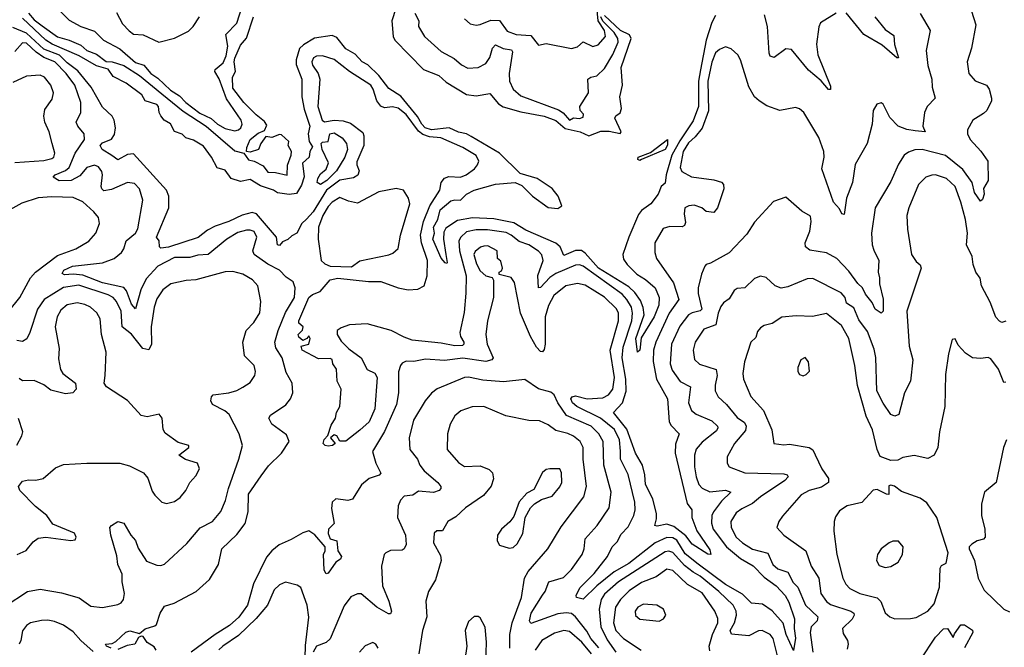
# Model space of a CAD drawing. Extents: x 1771496 to 1971148, y 471553 to 643630.
# Tile 501 of 656: x 1821760 to 1826818, y 628779 to 632001. Entities that reach past the tile are written whole.
import ezdxf

# ---------------------------------------------------------------- set-up
doc = ezdxf.new("R2010")
doc.units = 0

msp = doc.modelspace()

# ---------------------------------------------------------------- linework, layer by layer
at = {"layer": '0CON10XD'}
for points in [[(1821917.7, 632095), (1822015, 631998.2), (1822075, 631966.4), (1822145, 631941.2), (1822190.9, 631895), (1822275, 631850.5), (1822355, 631781.4), (1822398, 631768), (1822433.7, 631725), (1822470, 631700), (1822535, 631639), (1822580.4, 631610.4), (1822614.1, 631575), (1822685, 631520.2), (1822743.7, 631493.7), (1822776.1, 631465), (1822815, 631443.1), (1822865, 631430.9), (1822884.8, 631435.2), (1822896.2, 631445), (1822903.2, 631465), (1822897.8, 631485), (1822822.5, 631595), (1822785, 631696.4), (1822762.1, 631735), (1822764.5, 631745), (1822805, 631779.1), (1822820.4, 631815), (1822829.2, 631865), (1822818.8, 631925), (1822875, 631982.5), (1822905, 632073.5)], [(1823691.7, 632058.3), (1823672.6, 631995), (1823679.4, 631915), (1823686.6, 631895), (1823835.1, 631745.1), (1823914, 631714), (1823950.8, 631680.8), (1824055, 631616.9), (1824105, 631609.3), (1824175, 631621.8), (1824219.5, 631569.5), (1824243.9, 631553.9), (1824335, 631527.2), (1824453.6, 631505), (1824515, 631483.1), (1824561.7, 631441.7), (1824640, 631425), (1824684.1, 631404.1), (1824745, 631428), (1824788.4, 631428.4), (1824845, 631416.9), (1824850.4, 631425), (1824817.5, 631495), (1824821.9, 631508.1), (1824845, 631522), (1824850.9, 631545), (1824843.1, 631605), (1824857.1, 631665), (1824849, 631755), (1824901.5, 631905), (1824892.6, 631922.6), (1824846.1, 631945), (1824765, 632022.6)], [(1824044.4, 632004.4), (1824075, 631980), (1824105, 631972.9), (1824125, 631975.6), (1824180.8, 631999.2), (1824225, 631997.1), (1824265, 631942.3), (1824311.2, 631925), (1824385, 631919.6), (1824425, 631869.4), (1824465, 631877.8), (1824595, 631853.5), (1824625, 631861.1), (1824655, 631887.1), (1824705, 631863.3), (1824731.2, 631871.2), (1824770, 631915), (1824763.4, 631945), (1824731.2, 631995), (1824722.6, 632085)], [(1825335, 632021.6), (1825315, 631986.9), (1825285.8, 631895), (1825256.6, 631743.4), (1825246.7, 631685), (1825246.6, 631555), (1825218.9, 631481.1), (1825150.7, 631379.3), (1825109.5, 631305), (1825080.2, 631205), (1825075, 631162.5), (1825055, 631144), (1825039.4, 631105), (1825001.9, 631055), (1824955, 631020.6), (1824938.6, 631001.4), (1824888.5, 630885), (1824857.5, 630795), (1824861.3, 630771.3), (1824881.2, 630745), (1824930.9, 630695), (1824975, 630667.2), (1825023.6, 630625), (1825044.4, 630575), (1825042.7, 630535), (1825019.8, 630475), (1824952.4, 630367.6), (1824945.4, 630305), (1824934.2, 630295), (1824924.8, 630364.8), (1824967.4, 630485), (1824963.2, 630523.2), (1824948.7, 630558.7), (1824919.8, 630599.8), (1824889.4, 630629.4), (1824733.5, 630725), (1824665, 630802.9), (1824646, 630816), (1824615, 630815.9), (1824555, 630791.2), (1824537, 630835), (1824515, 630854.5), (1824360.7, 630920.7), (1824298.2, 630958.2), (1824195, 630977.8), (1824086.6, 630983.4), (1824009.4, 630970.6), (1823949.8, 630930.2), (1823939.5, 630910.5), (1823936.6, 630875), (1823949.4, 630795), (1823955.9, 630754.1), (1823955, 630750), (1823945, 630753.3), (1823925, 630777.5), (1823882.5, 630875), (1823891.1, 630905), (1823886.7, 630935), (1823907.8, 630975), (1823920.4, 631025), (1823975, 631070.3), (1823995, 631076), (1824025, 631073.6), (1824055.4, 631105), (1824095, 631125.2), (1824205, 631155.9), (1824305, 631165.7), (1824339.3, 631149.3), (1824394.6, 631094.6), (1824475, 631036.9), (1824525, 631031.5), (1824544.2, 631045), (1824525.8, 631095), (1824495, 631134.1), (1824417.8, 631185), (1824331.7, 631211.7), (1824225.6, 631315), (1824079.4, 631400.6), (1824055, 631415.1), (1824015, 631424.1), (1823966.4, 631446.4), (1823875, 631434.7), (1823843.1, 631445), (1823825.1, 631465), (1823804.4, 631504.4), (1823718.1, 631608.1), (1823656.9, 631646.9), (1823604.7, 631714.7), (1823548.8, 631768.8), (1823519.2, 631785), (1823484, 631824), (1823435, 631851.8), (1823390.1, 631910.1), (1823365, 631918.8), (1823275, 631906.2), (1823217.8, 631872.2), (1823197.9, 631852.1), (1823179.9, 631795), (1823180.9, 631770.9), (1823208.9, 631695), (1823210.4, 631605), (1823221.8, 631541.8), (1823251.3, 631455), (1823242, 631415), (1823247.3, 631375), (1823265, 631347.5), (1823251.4, 631325), (1823247.1, 631295), (1823213.8, 631265), (1823221.7, 631195), (1823208.4, 631151.6), (1823181.8, 631108.2), (1823145, 631103.8), (1823085, 631112), (1823063.3, 631125), (1822997.2, 631147.2), (1822945, 631180), (1822895, 631170), (1822846.2, 631186.2), (1822815, 631228), (1822775, 631240), (1822745.6, 631295), (1822705, 631351.4), (1822652.9, 631382.9), (1822614.2, 631394.2), (1822595, 631413.8), (1822555, 631426.7), (1822535, 631466.7), (1822502.5, 631485), (1822485, 631507.5), (1822476.2, 631525), (1822473.8, 631555), (1822465, 631565.8), (1822405, 631584.2), (1822387.5, 631615), (1822306.7, 631675), (1822240, 631710), (1822215, 631746), (1822155, 631764.5), (1822065.3, 631815.3), (1821927.9, 631875), (1821895, 631895.2), (1821775, 632008.5)], [(1821805.6, 632035), (1821835, 632000.5), (1821875, 631969.1), (1821955, 631912.9), (1822015, 631896.4), (1822075, 631870.5), (1822105, 631842.5), (1822155, 631824.5), (1822205, 631786), (1822235, 631784.4), (1822295, 631766.4), (1822375.7, 631715), (1822490.9, 631620.9), (1822600.6, 631530.6), (1822718.8, 631455), (1822865, 631328.1), (1822911.2, 631315), (1822935, 631280.9), (1822964.6, 631274.6), (1823010.4, 631250.4), (1823035, 631217.7), (1823075, 631216.2), (1823135, 631201.9), (1823136.5, 631253.5), (1823155.6, 631305), (1823156.9, 631325), (1823140, 631355), (1823142.5, 631375), (1823105, 631409.1), (1823095, 631412.3), (1823055, 631395.3), (1823025, 631401.4), (1822998.8, 631365), (1822986.2, 631335), (1822945, 631320.9), (1822926.2, 631325), (1822927.8, 631345), (1822945, 631385.7), (1822985, 631418.8), (1823018.1, 631431.9), (1823030, 631460), (1823018.4, 631478.4), (1822975, 631511.8), (1822911.7, 631575), (1822855, 631649.5), (1822854, 631705), (1822869.7, 631735), (1822862.2, 631785), (1822865, 631803.1), (1822895, 631870.4), (1822925, 631905.6), (1822961.9, 632015)], [(1822257.1, 632037.1), (1822289.3, 631979.3), (1822323.2, 631943.2), (1822345, 631925.7), (1822395, 631922.9), (1822475, 631885.8), (1822555, 631905.6), (1822627.8, 631942.2), (1822651.4, 631965), (1822684.5, 632015.5)], [(1826649.4, 632045), (1826670.6, 631975), (1826648.5, 631855), (1826627.1, 631785), (1826635.6, 631725), (1826667.6, 631687.6), (1826726, 631665), (1826739.4, 631645), (1826751.2, 631598.8), (1826751.2, 631585), (1826727.5, 631535), (1826711.5, 631518.5), (1826656, 631485), (1826629.2, 631435), (1826629.4, 631415), (1826642.2, 631385), (1826696.7, 631326.7), (1826732.5, 631275), (1826735.3, 631175), (1826710, 631135), (1826714.4, 631105), (1826705, 631077.5), (1826695, 631070), (1826665, 631113.6), (1826652.3, 631165), (1826605, 631232.5), (1826515, 631303), (1826395, 631334.1), (1826357.3, 631332.7), (1826325, 631321.5), (1826304.1, 631305.9), (1826275, 631260), (1826235, 631170.8), (1826154.5, 631035), (1826136.2, 630905), (1826138.2, 630845), (1826147.9, 630817.9), (1826172.5, 630765), (1826170, 630705), (1826177.3, 630675), (1826176.2, 630645), (1826195.7, 630565.7), (1826195.5, 630505), (1826185, 630493.8), (1826155, 630515.7), (1826139.5, 630549.5), (1826105, 630591.8), (1826090, 630625), (1826065, 630646.5), (1826019.8, 630709.8), (1825957.5, 630775), (1825905, 630804.6), (1825818.6, 630818.6), (1825795.8, 630835), (1825794.4, 630855), (1825818.9, 630915), (1825826.2, 630965), (1825823, 630993), (1825778.3, 631018.3), (1825695, 631090), (1825631.7, 631068.3), (1825535, 630961.4), (1825495, 630899.2), (1825405, 630804.4), (1825308.8, 630751.2), (1825286.2, 630743.8), (1825279.5, 630735), (1825262.1, 630695), (1825244.7, 630625), (1825244.7, 630595), (1825263.5, 630515), (1825255, 630506.5), (1825215, 630496.8), (1825196.4, 630485), (1825151.8, 630428.2), (1825108.3, 630335), (1825101.6, 630235), (1825111.8, 630201.8), (1825153.5, 630143.5), (1825206.3, 630116.3), (1825195.3, 630035), (1825210.4, 629995), (1825235, 629976.7), (1825315, 629942.5), (1825344, 629915), (1825346.2, 629905), (1825338.9, 629891.1), (1825265, 629832.3), (1825235, 629795.6), (1825226.7, 629765), (1825226.9, 629705), (1825234.8, 629654.8), (1825249.2, 629615), (1825265, 629596.5), (1825305, 629577.8), (1825385, 629586.3), (1825412.2, 629575), (1825365, 629528.8), (1825323.2, 629475), (1825314.8, 629455), (1825314.2, 629415.8), (1825323.1, 629385), (1825390.2, 629295), (1825462.9, 629235), (1825527.3, 629197.3), (1825585, 629138.9), (1825645.4, 629095.4), (1825691.7, 629045), (1825710.5, 629010.5), (1825740.5, 628925), (1825738.1, 628875), (1825744.6, 628825.4), (1825735, 628762.5), (1825696.4, 628845), (1825682.4, 628902.4), (1825625, 628966.8), (1825575, 629000), (1825519.4, 629005), (1825472.6, 629052.6), (1825385, 629101.7), (1825245, 629206.8), (1825178.6, 629258.6), (1825135, 629329), (1825115, 629341.9), (1825085, 629342.1), (1825024.7, 629315), (1824889.7, 629210.3), (1824814, 629166), (1824724.7, 629095.3), (1824655, 629026.5), (1824620.8, 629035), (1824618.2, 629045), (1824637.6, 629085), (1824711.5, 629158.5), (1824779.1, 629245), (1824803.8, 629295), (1824829.2, 629320.8), (1824850.1, 629359.9), (1824885, 629398.5), (1824915.4, 629455.4), (1824922.4, 629485), (1824920.8, 629525), (1824885, 629665.7), (1824846.8, 629745), (1824846, 629786), (1824840.6, 629845), (1824815, 629897), (1824742.9, 629955), (1824621.8, 630015), (1824600, 630035), (1824591.9, 630055), (1824598.5, 630065), (1824615, 630069.3), (1824675.2, 630054.8), (1824755, 630059.5), (1824785, 630075.9), (1824807.1, 630105), (1824816.2, 630165), (1824793.9, 630305), (1824836.3, 630455), (1824835.7, 630495), (1824825, 630516.1), (1824765, 630575.7), (1824665, 630637.9), (1824625, 630646.2), (1824564.8, 630635.2), (1824504.1, 630585), (1824476.9, 630533.1), (1824459.8, 630475), (1824460, 630335), (1824455, 630307.5), (1824445, 630295.6), (1824435, 630298.2), (1824415, 630320.5), (1824384.8, 630375), (1824333.1, 630495), (1824302.4, 630652.4), (1824285, 630677.1), (1824223.3, 630693.3), (1824222.5, 630705), (1824235, 630712.5), (1824240, 630725), (1824231.3, 630761.3), (1824214, 630775), (1824212.5, 630815), (1824165, 630839.3), (1824145, 630838.1), (1824127.6, 630832.4), (1824099.7, 630810.3), (1824093.8, 630795), (1824106.9, 630746.9), (1824125, 630712.5), (1824155, 630685.5), (1824187.5, 630677.5), (1824193.3, 630663.3), (1824194.5, 630575.5), (1824163.9, 630455), (1824155.3, 630384.7), (1824162.2, 630335), (1824192.7, 630265), (1824185, 630254.1), (1824153.8, 630246.2), (1824036.8, 630263.2), (1823941.7, 630251.7), (1823845, 630258), (1823785, 630246.9), (1823745, 630248.2), (1823725, 630238.6), (1823715.6, 630225), (1823706.2, 630193.8), (1823705.9, 630085), (1823695.9, 630025), (1823633.8, 629886.2), (1823572.9, 629785), (1823588.9, 629725), (1823615, 629673.3), (1823606.7, 629663.3), (1823556, 629645), (1823516.1, 629613.9), (1823470, 629540), (1823445, 629532.5), (1823385, 629541.2), (1823366.2, 629525), (1823362.1, 629492.1), (1823375.5, 629415), (1823346.7, 629385), (1823344, 629364), (1823355, 629336.7), (1823390, 629325), (1823393.8, 629273.8), (1823413.8, 629245), (1823407.7, 629232.3), (1823385, 629216.2), (1823345, 629160), (1823335, 629156), (1823324.7, 629175), (1823320.9, 629255), (1823330, 629275), (1823328.8, 629295), (1823277.1, 629357.1), (1823245, 629376.7), (1823215, 629367.7), (1823155, 629331.9), (1823093.8, 629305), (1823055.4, 629275), (1823028.7, 629241.3), (1822961, 629105), (1822929.9, 628995), (1822886.8, 628933.2), (1822838.4, 628891.6), (1822764.6, 628845.4), (1822641.6, 628755)], [(1826385, 632031.9), (1826436.9, 631945), (1826416.8, 631843.2), (1826425.4, 631765.4), (1826445.3, 631695.3), (1826447.3, 631655), (1826462.7, 631597.3), (1826421.4, 631555), (1826407.5, 631525), (1826400, 631455), (1826411.2, 631425), (1826359.8, 631429.8), (1826317, 631437), (1826271.9, 631455), (1826229.2, 631499.2), (1826195, 631567.5), (1826185, 631573.3), (1826162.3, 631567.7), (1826144, 631535), (1826138.6, 631465), (1826113.3, 631365), (1826052, 631258), (1826037.3, 631165), (1826007.7, 631085), (1825995, 631000), (1825983.8, 631005), (1825970.5, 631030.5), (1825939.6, 631065), (1825880.5, 631235), (1825892.1, 631295), (1825890.7, 631325), (1825865, 631395.6), (1825788, 631525), (1825765, 631544), (1825745, 631550.8), (1825664.5, 631534.5), (1825598.6, 631558.6), (1825558.6, 631585), (1825534.7, 631604.7), (1825505.9, 631655.9), (1825463.1, 631795), (1825449.7, 631819.7), (1825415, 631851.2), (1825385, 631862), (1825355, 631848.1), (1825335, 631830.6), (1825315, 631783.1), (1825294.8, 631685), (1825297.5, 631532.5), (1825266.5, 631443.5), (1825230.1, 631399.9), (1825195, 631369.5), (1825168.4, 631325), (1825152.7, 631242.8), (1825161.4, 631221.4), (1825211.2, 631195), (1825325, 631179.5), (1825365, 631167.5), (1825376, 631155), (1825377.7, 631132.3), (1825343.8, 631035), (1825325, 631011.2), (1825287, 631017), (1825263.3, 631035), (1825225, 631048.5), (1825196.7, 631045), (1825176.9, 631035), (1825173, 631005), (1825180.5, 630959.5), (1825175.7, 630945), (1825162.6, 630937.4), (1825100.3, 630939.7), (1825065, 630928.6), (1825023.5, 630855), (1825022.5, 630805), (1825030.5, 630775), (1825119.3, 630649.3), (1825146.2, 630565), (1825096.5, 630495), (1825027.5, 630345), (1825015.6, 630305), (1825014.2, 630245.8), (1825031.6, 630155), (1825087.5, 630055), (1825097.1, 629937.1), (1825107.4, 629917.4), (1825147.5, 629875), (1825128.8, 629821.2), (1825126.9, 629775), (1825187.9, 629517.9), (1825213.5, 629485), (1825212.3, 629445), (1825237.8, 629377.8), (1825305, 629280), (1825310, 629255), (1825295, 629257.5), (1825215, 629308.2), (1825182.3, 629352.3), (1825120.2, 629400.2), (1825085, 629411.2), (1825035, 629400.6), (1825022, 629405), (1825031.8, 629438.2), (1825030.9, 629465), (1825011.8, 629541.8), (1824975.3, 629615), (1824972, 629665), (1824959.5, 629715), (1824923.3, 629775), (1824878.7, 629898.7), (1824810, 629985), (1824855.8, 630034.2), (1824875.3, 630094.7), (1824873, 630155), (1824854.2, 630265), (1824859.7, 630320.3), (1824903.7, 630455), (1824908.7, 630495), (1824902.6, 630525), (1824879.6, 630565), (1824855, 630591.3), (1824655, 630735.6), (1824635, 630742.6), (1824615, 630741.3), (1824515, 630697.4), (1824483.2, 630676.8), (1824435, 630626.7), (1824425, 630624.3), (1824422.5, 630687.5), (1824449.6, 630765), (1824443, 630793), (1824425, 630812.1), (1824375, 630844.3), (1824325, 630862.5), (1824285.2, 630895.2), (1824258.6, 630908.6), (1824162.7, 630922.7), (1824105, 630922.6), (1824055, 630911.6), (1824026.6, 630885), (1824016.3, 630865), (1824020.2, 630815), (1824053.4, 630686.6), (1824052.5, 630597.5), (1824042.9, 630497.1), (1824020.3, 630395), (1824024, 630375), (1824040.8, 630345), (1824042.5, 630335), (1824035, 630329.2), (1823995, 630327.1), (1823925, 630341.2), (1823776.6, 630356.6), (1823735, 630370.6), (1823668.2, 630405), (1823545, 630439.8), (1823455, 630434.8), (1823410.8, 630419.2), (1823391.8, 630405), (1823391, 630385), (1823411.4, 630351.4), (1823450.8, 630310.8), (1823513.5, 630265), (1823545.3, 630205.3), (1823585, 630186.2), (1823596.1, 630165), (1823585, 630003.8), (1823555, 629936), (1823506.9, 629893.1)], [(1823790.5, 632035), (1823810.5, 631995), (1823808.8, 631965), (1823839.1, 631915), (1823925, 631837.1), (1823992.2, 631802.2), (1824029.3, 631769.3), (1824062.6, 631752.6), (1824115, 631756.1), (1824155, 631775.5), (1824175, 631806.9), (1824188.4, 631855), (1824205, 631871.1), (1824243.5, 631853.5), (1824286.2, 631846.2), (1824290.8, 631835), (1824275.3, 631725), (1824276.7, 631685), (1824294.8, 631644.8), (1824335, 631610.6), (1824527.9, 631537.9), (1824552, 631522), (1824585, 631484.6), (1824605, 631496.7), (1824636, 631494), (1824655, 631500), (1824656.9, 631515), (1824640, 631535), (1824636.7, 631555), (1824681.8, 631625), (1824678.6, 631695), (1824693.9, 631706.1), (1824725, 631713.3), (1824765, 631750.5), (1824807.3, 631822.7), (1824834.8, 631885.1), (1824833.2, 631905), (1824814.2, 631935), (1824755, 631993.8), (1824746, 632015)], [(1825954.6, 632034.6), (1825873.8, 631985), (1825865.2, 631964.8), (1825852.2, 631875), (1825860.2, 631820.2), (1825925, 631660), (1825925, 631642), (1825915, 631641.9), (1825877.8, 631687.8), (1825812.3, 631742.3), (1825725, 631847.1), (1825695, 631850.6), (1825635, 631807.5), (1825615, 631814), (1825609.4, 631829.4), (1825601.8, 631965), (1825585.4, 632025)], [(1826152.4, 632015), (1826205, 631950.6), (1826250, 631920), (1826253.3, 631873.3), (1826275, 631804.2), (1826265, 631804.5), (1826189.5, 631869.5), (1826095.4, 631925.4), (1826005, 632035.2)], [(1823506.9, 629893.1), (1823435, 629836.7), (1823405, 629837.5), (1823390, 629865), (1823375, 629870), (1823356.2, 629855), (1823381.2, 629825), (1823367.5, 629815), (1823345, 629811.5), (1823329.4, 629815), (1823318.9, 629825), (1823324.5, 629845.5), (1823343.1, 629866.9), (1823360.4, 629919.6), (1823383.1, 629955), (1823387.3, 629985), (1823405.2, 630014.8), (1823412.1, 630105), (1823390.3, 630145), (1823387.1, 630207.1), (1823368.5, 630235), (1823365, 630256.7), (1823355, 630262.5), (1823295, 630260.4), (1823211.4, 630305), (1823206.7, 630325), (1823246.2, 630335), (1823252.5, 630365), (1823245, 630377.5), (1823236.1, 630363.9), (1823215, 630353.8), (1823195, 630371.4), (1823190.5, 630385), (1823213.4, 630406.6), (1823216.9, 630425), (1823195, 630443.1), (1823193.5, 630455), (1823245, 630574.3), (1823265, 630591), (1823303.5, 630605), (1823354.5, 630665), (1823395.2, 630674.8), (1823552.5, 630657.5), (1823615, 630656.9), (1823705, 630624.8), (1823755, 630613.7), (1823805, 630617), (1823837.5, 630635), (1823853.2, 630686.8), (1823855.7, 630765), (1823824.1, 630855), (1823818.8, 630895), (1823834.5, 630965), (1823866.2, 631045), (1823918.7, 631125), (1823924.4, 631165), (1823942.2, 631187.8), (1823965, 631196.7), (1824025, 631193.1), (1824054.2, 631205), (1824095.6, 631235), (1824111.9, 631255), (1824118.9, 631275), (1824105, 631304.3), (1824037.1, 631345), (1823923.1, 631395), (1823865, 631399.1), (1823831.2, 631411.2), (1823809.4, 631429.4), (1823745, 631513.9), (1823705, 631546.7), (1823675, 631552.9), (1823635, 631548.2), (1823615, 631557.3), (1823594.2, 631585), (1823576.8, 631645), (1823564, 631664), (1823454.3, 631734.3), (1823375, 631795.6), (1823315, 631815.5), (1823285, 631813.3), (1823269.2, 631805), (1823261.5, 631785), (1823265, 631766.7), (1823293.6, 631725), (1823301.5, 631695), (1823292.5, 631555), (1823313.5, 631485), (1823326.1, 631476.1), (1823375, 631484.4), (1823421.3, 631481.3), (1823459.6, 631469.6), (1823522.5, 631422.5), (1823528.8, 631405), (1823528.8, 631355), (1823491.8, 631271.8), (1823491.4, 631255), (1823504.6, 631225), (1823497.1, 631202.9), (1823475, 631189.2), (1823405, 631176.6), (1823337, 631125), (1823268.2, 631015), (1823233.3, 630976.7), (1823209.3, 630955), (1823183.3, 630905), (1823158.1, 630891.9), (1823138.3, 630871.7), (1823109.8, 630860.2), (1823095, 630841.8), (1823084.6, 630845), (1823079.2, 630885), (1822976.3, 631005), (1822955, 631010.3), (1822902.6, 630997.4), (1822835, 630964.5), (1822765, 630940.8), (1822725, 630919.8), (1822676.8, 630883.2), (1822525, 630833.6), (1822485, 630827.5), (1822478.6, 630835), (1822476.5, 630865), (1822463.8, 630885), (1822527.1, 631035), (1822526.6, 631095), (1822514.7, 631125), (1822345, 631312.8), (1822315, 631309.3), (1822265, 631280.9), (1822233, 631303), (1822184.4, 631335), (1822173.8, 631355), (1822185, 631368.7), (1822231.9, 631388.1), (1822247.8, 631412.2), (1822252.7, 631445), (1822245.3, 631485), (1822235.3, 631505), (1822185, 631551.1), (1822127.1, 631655), (1822058.3, 631738.3), (1822005, 631778.8), (1821965, 631819.4), (1821885, 631849.4), (1821795, 631930.8), (1821725, 631960.3)], [(1823000.9, 629659.1), (1823039, 629711), (1823105.6, 629775), (1823144, 629835), (1823130.3, 629870.3), (1823055.7, 629925), (1823040, 629955), (1823048.9, 629971.1), (1823126.8, 630023.2), (1823152.1, 630055), (1823164, 630085), (1823159.1, 630135), (1823129.7, 630189.7), (1823108.4, 630265), (1823076.7, 630316.7), (1823071, 630345), (1823087.4, 630405), (1823125, 630498.5), (1823172.1, 630575), (1823176.1, 630625), (1823165.8, 630655.8), (1823128.4, 630678.4), (1823094.6, 630715), (1823035, 630746.4), (1822963.9, 630795), (1822957.5, 630815), (1822978.5, 630885), (1822965, 630913.1), (1822945, 630921.2), (1822925, 630921.1), (1822881.5, 630908.5), (1822823.8, 630875), (1822728.6, 630795), (1822675, 630791.4), (1822635, 630780.5), (1822555, 630779.3), (1822470.4, 630735), (1822409.5, 630670.5), (1822383.3, 630615), (1822355, 630516.9), (1822335, 630540.5), (1822309.5, 630609.5), (1822295.4, 630625.4), (1822185, 630650.5), (1822085, 630688.8), (1822035, 630695.2), (1821990.9, 630690.9), (1821978.7, 630698.7), (1821987.5, 630715), (1822031.9, 630735), (1822185, 630752), (1822245, 630775.3), (1822282.7, 630805), (1822295.7, 630825), (1822307.5, 630865), (1822354.6, 630905), (1822366.7, 630926.7), (1822392.3, 631075), (1822375, 631132.5), (1822349.3, 631159.3), (1822315, 631165.4), (1822231.6, 631128.4), (1822192.7, 631122.7), (1822181.9, 631131.9), (1822178.1, 631145), (1822185.3, 631205), (1822181.8, 631221.8), (1822165.5, 631245), (1822145, 631253.6), (1822105, 631242.9), (1822070.1, 631199.9), (1822025, 631175.2), (1821963.6, 631173.6), (1821932.6, 631192.6), (1821943.1, 631205), (1821995, 631226.8), (1822015, 631241.6), (1822045.2, 631315), (1822092.5, 631385), (1822091.5, 631415), (1822058.2, 631455), (1822050.9, 631475), (1822074.8, 631525.2), (1822074, 631575), (1822043.5, 631665), (1821999.6, 631725), (1821940.6, 631785), (1821885, 631807), (1821844.9, 631834.9), (1821795, 631880), (1821775, 631881.4), (1821735, 631837.7)], [(1821735, 631268.2), (1821885, 631278.8), (1821925, 631287.9), (1821935.9, 631295), (1821940.7, 631315), (1821926.7, 631365), (1821911.1, 631425), (1821888.9, 631475), (1821884.6, 631505), (1821890.2, 631539.8), (1821926.9, 631593.1), (1821934.4, 631625), (1821920, 631665), (1821887.1, 631705), (1821865, 631715.6), (1821795, 631711.5), (1821725, 631677.8)], [(1823305, 631154.8), (1823288.7, 631165), (1823291.4, 631185), (1823305, 631210), (1823335, 631233.5), (1823346.7, 631266.7), (1823313.8, 631333.8), (1823309.2, 631365), (1823315, 631372.5), (1823344.6, 631375.4), (1823353.3, 631415), (1823375, 631419.5), (1823416, 631395), (1823439.2, 631365), (1823444.3, 631335), (1823430.3, 631295), (1823387.6, 631225), (1823337.8, 631175), (1823305, 631154.8)], [(1824945, 631278.8), (1824935, 631283.3), (1824937.5, 631295), (1825000.6, 631319.4), (1825087.5, 631385), (1825086.9, 631356.9), (1825075, 631334.1), (1824955, 631282.9), (1824945, 631278.8)], [(1826825, 630452.5), (1826805, 630446.9), (1826792.5, 630452.5), (1826774.7, 630474.7), (1826745, 630550.8), (1826701.1, 630635), (1826693.2, 630673.2), (1826671.4, 630705), (1826658.1, 630745), (1826653.1, 630785), (1826622.7, 630845), (1826628.2, 630905), (1826618, 630975), (1826595.2, 631065), (1826565.2, 631145.2), (1826521.4, 631185), (1826465, 631203.6), (1826445, 631202.7), (1826415, 631191.9), (1826377.5, 631155), (1826327.7, 631035), (1826317.3, 630995), (1826319.6, 630925), (1826340.4, 630795), (1826365, 630759.2), (1826385, 630742), (1826390, 630725), (1826317.5, 630505), (1826329.7, 630325), (1826347.9, 630255), (1826335.6, 630145), (1826305.5, 630085), (1826275.7, 629974.3), (1826255, 629966), (1826235, 629974), (1826195, 630032.5), (1826162.6, 630095), (1826157.3, 630267.3), (1826149.8, 630309.8), (1826115, 630400), (1826070.1, 630460.1), (1826045, 630522.1), (1826007.9, 630545), (1826000, 630575), (1825979, 630599), (1825835, 630671.5), (1825805, 630670.8), (1825705, 630629.6), (1825671.9, 630621.9), (1825641.4, 630635), (1825595, 630677.1), (1825565, 630684.3), (1825535, 630673.1), (1825485, 630624.2), (1825445, 630620.5), (1825429.3, 630610.7), (1825405, 630568.6), (1825375, 630548.1), (1825362.3, 630527.8), (1825347.8, 630495), (1825335.8, 630434.3), (1825275, 630412.5), (1825229.7, 630345), (1825220.3, 630305), (1825226.2, 630256.2), (1825252, 630232), (1825338.5, 630205), (1825342.8, 630175), (1825332.1, 630125), (1825331.8, 630095), (1825348.2, 630065), (1825390.8, 630025), (1825445, 629958.2), (1825482.4, 629932.4), (1825491.9, 629915), (1825488, 629892), (1825432.1, 629825), (1825395, 629756.7), (1825394.4, 629725), (1825405, 629706), (1825485.5, 629674.5), (1825685, 629669.6), (1825702, 629665), (1825707.8, 629655), (1825690, 629635), (1825565, 629552), (1825525, 629518.2), (1825469.2, 629490.8), (1825440.7, 629469.3), (1825412.7, 629425), (1825414.7, 629395), (1825440.8, 629345), (1825472.2, 629315), (1825525, 629283.5), (1825603, 629263), (1825628, 629205), (1825655, 629182.4), (1825705, 629165.5), (1825732.7, 629112.7), (1825757.5, 629087.5), (1825795.8, 628995), (1825860, 628935), (1825856, 628915), (1825826, 628884), (1825820.8, 628855), (1825834.8, 628755)], [(1823465, 630732.8), (1823507.6, 630762.4), (1823656.4, 630793.6), (1823677.5, 630802.5), (1823704.4, 630825.6), (1823716.2, 630895), (1823764.6, 631055), (1823758.1, 631085), (1823731.2, 631125), (1823694.5, 631134.5), (1823605, 631117.7), (1823495, 631059.4), (1823449.1, 631069.1), (1823405, 631088.1), (1823365, 631064.7), (1823345, 631041.5), (1823317.5, 630995), (1823295.8, 630935), (1823294.1, 630875), (1823308.8, 630765), (1823326.9, 630746.9), (1823355, 630736.3), (1823465, 630732.8)], [(1821704, 630505), (1821761.1, 630575), (1821815.3, 630675), (1821841.2, 630705), (1821955, 630790.3), (1822048.6, 630825), (1822115.7, 630864.3), (1822152.2, 630905), (1822171.1, 630955), (1822164.5, 630985), (1822141.5, 631015), (1822085, 631065.4), (1822035, 631087.6), (1821925, 631092.2), (1821855, 631087.1), (1821771.7, 631058.3), (1821695, 631015.6)], [(1821685, 628990), (1821800, 629065), (1821865, 629077.1), (1821975, 629059.6), (1822066.4, 629033.6), (1822125, 628990.6), (1822185, 628983.8), (1822265, 628998.5), (1822282, 629008), (1822294.3, 629025), (1822298.9, 629055), (1822286.7, 629115), (1822287.1, 629155), (1822264.6, 629205), (1822258.8, 629248.8), (1822228.6, 629355), (1822224, 629395), (1822231.2, 629405), (1822265, 629425.7), (1822295, 629415.7), (1822331.1, 629355), (1822355, 629327.1), (1822368.4, 629288.4), (1822411.4, 629221.4), (1822465, 629201.4), (1822485, 629200), (1822503.4, 629206.6), (1822618.5, 629311.5), (1822687.8, 629392.2), (1822750, 629425), (1822793.6, 629476.4), (1822817.7, 629532.3), (1822832.1, 629595), (1822885.5, 629745), (1822904.5, 629815), (1822888.2, 629875), (1822835.5, 629975), (1822813.7, 629993.7), (1822751.2, 630025), (1822741.4, 630045), (1822745.8, 630065), (1822755, 630075.6), (1822835, 630085.5), (1822875, 630096.7), (1822906.1, 630113.9), (1822945, 630138), (1822968.6, 630175), (1822970.8, 630195), (1822964, 630225), (1822914.4, 630275), (1822906.5, 630345), (1822923.1, 630405), (1822962.8, 630447.2), (1822993.6, 630496.4), (1822999.5, 630555), (1822983.5, 630635), (1822956.9, 630665), (1822905.7, 630694.3), (1822855, 630707.5), (1822815, 630706.2), (1822665, 630665.5), (1822615, 630662.1), (1822536.2, 630645), (1822495.9, 630614.1), (1822465, 630568.1), (1822450.6, 630525), (1822435.9, 630425), (1822437.2, 630335), (1822424.2, 630305.8), (1822392.3, 630312.3), (1822335, 630387.2), (1822286.6, 630425), (1822280.9, 630505), (1822258.1, 630555), (1822240.7, 630575), (1822215, 630588.9), (1822065, 630637.5), (1821985, 630625.9), (1821886.2, 630565), (1821851.7, 630515), (1821812.8, 630395), (1821796.8, 630363.2), (1821775, 630349.6), (1821745, 630353.8)], [(1821746.9, 629255), (1821793.9, 629276.1), (1821829.1, 629320.9), (1821855, 629338.8), (1821895, 629344.6), (1822022.3, 629327.7), (1822045, 629330.8), (1822050.8, 629345), (1822041.2, 629365), (1821931.1, 629411.1), (1821900.6, 629455), (1821841.9, 629501.9), (1821760.8, 629585), (1821754, 629605), (1821775, 629632.9), (1821805, 629639.5), (1821843.3, 629636.7), (1821881.2, 629645), (1821945, 629701.1), (1821985, 629717.7), (1822105, 629724.5), (1822275, 629724.4), (1822325, 629711.4), (1822395.5, 629675.5), (1822418.3, 629648.3), (1822441.3, 629581.3), (1822455, 629560), (1822490, 629525), (1822515, 629517.5), (1822555, 629527.5), (1822585, 629548.8), (1822614.2, 629585), (1822634, 629625), (1822665, 629660), (1822683.8, 629695), (1822674.2, 629725), (1822612.9, 629742.9), (1822577.5, 629765), (1822630, 629805), (1822630, 629815), (1822575, 629830), (1822507.9, 629877.9), (1822497.3, 629897.3), (1822492, 629955), (1822476.1, 629976.1), (1822415, 629962), (1822385, 629969.2), (1822315, 630046.7), (1822206.6, 630116.6), (1822194.2, 630135), (1822200, 630175), (1822204.3, 630295), (1822180.4, 630385), (1822174.6, 630465), (1822155.8, 630495.8), (1822124.4, 630525), (1822095, 630539.3), (1822055, 630546.9), (1822005, 630536.8), (1821970.9, 630509.1), (1821952.9, 630475), (1821943.1, 630425), (1821963.8, 630313.8), (1821960.2, 630260.2), (1821969.5, 630205), (1821981.9, 630185), (1822047.8, 630135), (1822051.1, 630105), (1822033.9, 630086.1), (1821995, 630080.7), (1821919.6, 630099.6), (1821885, 630127.3), (1821835, 630148.5), (1821775, 630147.1), (1821758.3, 630158.3)], [(1826825, 630140.5), (1826815, 630138.9), (1826787.5, 630207.5), (1826749.3, 630259.3), (1826735, 630267.1), (1826695, 630261.4), (1826654.4, 630264.4), (1826618.6, 630288.6), (1826580.8, 630330.8), (1826565, 630362.5), (1826550.7, 630359.3), (1826530.8, 630285), (1826515, 630180), (1826511.9, 630015), (1826484.4, 629885), (1826476.4, 629805), (1826456.6, 629765), (1826425, 629748), (1826355, 629764.5), (1826297.3, 629752.7), (1826270, 629740), (1826235, 629737.4), (1826179.4, 629759.4), (1826163.8, 629793.8), (1826140.3, 629895), (1826108.4, 629965), (1826063.3, 630123.3), (1826049.3, 630225), (1826018.4, 630365), (1825980.8, 630430.8), (1825905, 630491.9), (1825832.4, 630477.6), (1825749.3, 630480.7), (1825675, 630474.4), (1825625, 630442.2), (1825585, 630431.1), (1825565, 630418.6), (1825550.4, 630399.6), (1825540.7, 630369.3), (1825515.6, 630345), (1825483.1, 630245), (1825474.7, 630185), (1825477.7, 630155), (1825516.6, 630066.6), (1825581.5, 629995), (1825623.6, 629895), (1825634.2, 629825), (1825685, 629818.4), (1825715, 629821.8), (1825815, 629805.5), (1825833.4, 629793.4), (1825846.5, 629766.5), (1825880, 629695), (1825914.2, 629645), (1825914.2, 629625.8), (1825878.5, 629601.5), (1825815, 629584.7), (1825775, 629561.8), (1825678.3, 629451.7), (1825659.4, 629425), (1825649.2, 629395), (1825685, 629355.5), (1825797.7, 629275), (1825825.3, 629195), (1825864.7, 629134.7), (1825876, 629055), (1825903.8, 629015), (1825925, 628999.7), (1826028.6, 628965), (1826044.1, 628954.1), (1826046.8, 628945), (1826036.9, 628923.1), (1825985.8, 628875), (1825990.3, 628850.3), (1826013.1, 628815), (1826016.5, 628795), (1826010, 628770)], [(1825785, 630173.3), (1825800.7, 630179.3), (1825817, 630197), (1825812.5, 630245), (1825795, 630266.2), (1825773.3, 630255), (1825757.5, 630215), (1825757.5, 630195), (1825765, 630180), (1825785, 630173.3)], [(1824445, 629046.1), (1824460, 629065), (1824477.8, 629115), (1824552.8, 629137.2), (1824595, 629179.4), (1824648.9, 629255), (1824659.2, 629285), (1824665, 629336.9), (1824726.2, 629403.8), (1824787.9, 629495), (1824797.8, 629575), (1824761, 629715), (1824757.3, 629835), (1824735.8, 629875), (1824695, 629913.9), (1824569.3, 629969.3), (1824524.2, 630035), (1824505.3, 630075.3), (1824489.1, 630089.1), (1824425, 630105.3), (1824355, 630153.3), (1824245, 630142.2), (1824138.8, 630151.2), (1824065, 630165.4), (1824045, 630163.8), (1823905, 630106.5), (1823875.9, 630084.1), (1823842.5, 630045), (1823783.9, 629945), (1823760.9, 629855), (1823764.5, 629795), (1823803.5, 629745), (1823815.5, 629715), (1823837.7, 629685), (1823907.8, 629625), (1823924.2, 629605), (1823924, 629595), (1823915, 629584.4), (1823885, 629574), (1823809.1, 629580.9), (1823780, 629560), (1823734.7, 629555.3), (1823717.1, 629535), (1823704.5, 629505), (1823701.5, 629445), (1823741.8, 629355), (1823745, 629306.7), (1823735.5, 629284.5), (1823725, 629278.6), (1823665, 629275.6), (1823641.2, 629265), (1823632.9, 629255), (1823619.6, 629195), (1823623.8, 629095), (1823655.9, 629015.9), (1823670.4, 628965), (1823665, 628951.4), (1823655, 628950.4), (1823595, 628985.3), (1823515, 629053.6), (1823495, 629054.6), (1823461.9, 629038.1), (1823427.4, 628992.6), (1823355, 628822.2), (1823335, 628803.2), (1823285, 628784.3), (1823268.6, 628755)], [(1824277.2, 628775), (1824277.8, 628845), (1824290, 628905), (1824338.4, 629035), (1824353.1, 629135), (1824372.2, 629167.8), (1824472.9, 629285), (1824542.4, 629397.6), (1824658.2, 629551.8), (1824671.3, 629605), (1824654.2, 629745), (1824655.3, 629805.3), (1824638.8, 629835), (1824605, 629862.5), (1824575, 629876.9), (1824515, 629891.4), (1824475, 629920.9), (1824430.9, 629940.9), (1824375, 629943.5), (1824257.1, 629967.1), (1824145, 630015.4), (1824085, 630014), (1824026.9, 629993.1), (1823995, 629968.1), (1823970.8, 629925), (1823957.9, 629875), (1823955.7, 629795), (1824015, 629727.1), (1824045, 629707.5), (1824125, 629710.9), (1824172.4, 629692.4), (1824189.4, 629675), (1824194.4, 629644.4), (1824182.8, 629607.2), (1824142.1, 629557.9), (1824050, 629495), (1824000.6, 629449.4), (1823959.2, 629425), (1823932.7, 629377.3), (1823903.1, 629376.9), (1823890, 629365), (1823885.4, 629315), (1823921.2, 629251.2), (1823925.5, 629225), (1823896.7, 629125), (1823860.6, 629065), (1823845.8, 629015.8), (1823850.9, 628935), (1823830, 628865), (1823810.9, 628745)], [(1821745, 629816.9), (1821772, 629865), (1821776, 629885), (1821755, 629953.8)], [(1826829.2, 629845), (1826813.8, 629805), (1826776.2, 629625), (1826715.8, 629575), (1826700, 629515), (1826700.5, 629455), (1826718.5, 629385), (1826718.6, 629345), (1826710, 629335), (1826677.5, 629325), (1826651.2, 629308.8), (1826637.5, 629295), (1826636.7, 629285), (1826664.3, 629224.3), (1826683.8, 629135), (1826715, 629072.2), (1826815, 628974.6), (1826845, 628960.8)], [(1824275, 629287.5), (1824295, 629290.8), (1824315, 629311.2), (1824345, 629363.8), (1824356.7, 629445), (1824383.3, 629495), (1824404.2, 629515.8), (1824441.4, 629538.6), (1824495.7, 629555), (1824535, 629602.9), (1824544.5, 629625), (1824542.9, 629675), (1824535, 629696.2), (1824484.1, 629695.9), (1824465, 629691.2), (1824445, 629676.7), (1824400.7, 629589.3), (1824365, 629571.2), (1824325, 629526.2), (1824298.8, 629451.2), (1824277.1, 629422.9), (1824235, 629386.2), (1824214, 629355), (1824212.5, 629325), (1824225, 629303.3), (1824275, 629287.5)], [(1822230, 628775), (1822206.7, 628785), (1822202, 628795), (1822235, 628798.8), (1822255, 628808.8), (1822305, 628857.5), (1822325.9, 628864.1), (1822375, 628850), (1822405, 628874.3), (1822455, 628889.2), (1822463, 628897), (1822481.2, 628955), (1822505, 628991.2), (1822553.6, 629006.4), (1822667.1, 629065), (1822735, 629126.9), (1822781.7, 629205), (1822799.1, 629285), (1822875, 629358.9), (1822918.2, 629415), (1822934.7, 629475), (1822935, 629566), (1823000.9, 629659.1)], [(1826255.7, 628925.7), (1826335, 628926.4), (1826365, 628932.7), (1826425, 628965.6), (1826457.2, 629002.8), (1826485, 629088.8), (1826488.9, 629185), (1826495, 629199.2), (1826518.3, 629211.7), (1826529.2, 629265), (1826471.2, 629445), (1826420.4, 629520.4), (1826385, 629544.5), (1826289.4, 629579.4), (1826254.4, 629605.6), (1826235, 629611.9), (1826225, 629607.5), (1826225, 629564), (1826212.5, 629565), (1826165, 629590), (1826143.9, 629586.1), (1826086.6, 629523.4), (1826010.8, 629505), (1825970.7, 629479.3), (1825950.6, 629449.4), (1825943.3, 629425), (1825941.8, 629375), (1825956.9, 629255), (1825988.8, 629135), (1826004.2, 629104.2), (1826025, 629080.9), (1826075, 629054.7), (1826165, 629033.8), (1826183.1, 629015), (1826205, 628956), (1826230, 628935), (1826255.7, 628925.7)], [(1826205, 629188.1), (1826235, 629194.4), (1826273.3, 629216.7), (1826294.2, 629255), (1826298, 629295), (1826274.1, 629324.1), (1826245, 629324.2), (1826226.7, 629315), (1826185.6, 629284.4), (1826167.1, 629255), (1826161.9, 629225), (1826175, 629199.2), (1826205, 629188.1)], [(1825662.6, 628695), (1825631.1, 628825), (1825614.4, 628845), (1825574.5, 628865.5), (1825555, 628864.6), (1825505, 628838.9), (1825416.7, 628846.7), (1825410.4, 628865), (1825432.4, 628905), (1825441.6, 628945), (1825439.6, 628965), (1825424.8, 628995), (1825352, 629065), (1825255, 629143.8), (1825219.7, 629165), (1825175, 629199), (1825115, 629265.6), (1825095, 629272.2), (1825075, 629269.4), (1824835.4, 629114.6), (1824765, 629052.5), (1824746.9, 629025), (1824737.4, 628975), (1824744.5, 628885), (1824777.1, 628817.1), (1824822.7, 628755)], [(1825305, 628760.9), (1825301.6, 628785), (1825318.4, 628845), (1825346.5, 628905), (1825346.9, 628926.9), (1825331.6, 628965), (1825265, 629059.7), (1825191.3, 629101.3), (1825115, 629174), (1825085, 629180.3), (1825029, 629141), (1824955, 629112.6), (1824890.6, 629069.4), (1824845.8, 629025), (1824819.8, 628985), (1824810.8, 628905), (1824823.2, 628865), (1824861.1, 628825), (1824952.5, 628765)], [(1823227.5, 628725), (1823228.3, 628788.3), (1823245.3, 628934.7), (1823237.5, 628995), (1823205, 629086), (1823185, 629098), (1823125, 629113.1), (1823095, 629100.6), (1823067.8, 629075), (1823032.9, 628995), (1822975, 628926.7), (1822885, 628840.3), (1822804.1, 628785.9), (1822784, 628766)], [(1824735, 628777.4), (1824693.3, 628825), (1824672.6, 628862.6), (1824615, 628935.3), (1824595, 628952.6), (1824566.8, 628956.8), (1824525, 628951.3), (1824385, 628900.8), (1824379.6, 628915), (1824388.3, 628955), (1824445, 629046.1)], [(1825045, 628914.2), (1825067.5, 628925), (1825080, 628945), (1825066.7, 628975), (1825033.3, 628995), (1824965, 629001.5), (1824935.7, 628985), (1824921.5, 628965), (1824923.1, 628943.1), (1824945, 628923.6), (1825045, 628914.2)], [(1824155.5, 628695.5), (1824157.5, 628805), (1824152, 628882), (1824125, 628931.2), (1824115, 628938), (1824095, 628938), (1824065, 628912), (1824049.3, 628865), (1824057.5, 628785), (1824046.9, 628715)], [(1822138.4, 628758.4), (1822074.4, 628814.4), (1822035, 628857.9), (1821985, 628892.4), (1821939.1, 628910.9), (1821905, 628918.8), (1821872.4, 628917.6), (1821816.7, 628905), (1821795, 628890.8), (1821775, 628863.3), (1821766.7, 628815), (1821757.3, 628795)], [(1826386.8, 628715), (1826465, 628831.5), (1826505, 628874.4), (1826525.4, 628875.4), (1826555, 628830), (1826561.3, 628848.7), (1826595, 628893.8), (1826613.9, 628893.9), (1826655, 628867.5), (1826656.2, 628855), (1826613.7, 628776.3)], [(1822461.9, 628765), (1822451.3, 628781.3), (1822415, 628804.4), (1822395, 628834.2), (1822383.6, 628836.4), (1822370.7, 628829.3), (1822352.5, 628795), (1822312.1, 628787.9), (1822265, 628768.8)], [(1824697.5, 628745), (1824647.1, 628805), (1824585, 628861.2), (1824555, 628865.3), (1824507.6, 628852.4), (1824443.1, 628815), (1824407.4, 628765)], [(1823600.8, 628775), (1823590, 628795), (1823575, 628803.8), (1823535, 628787.5), (1823505, 628753.8)]]:
    msp.add_lwpolyline(points, dxfattribs=at)

doc.saveas('drawing.dxf')
